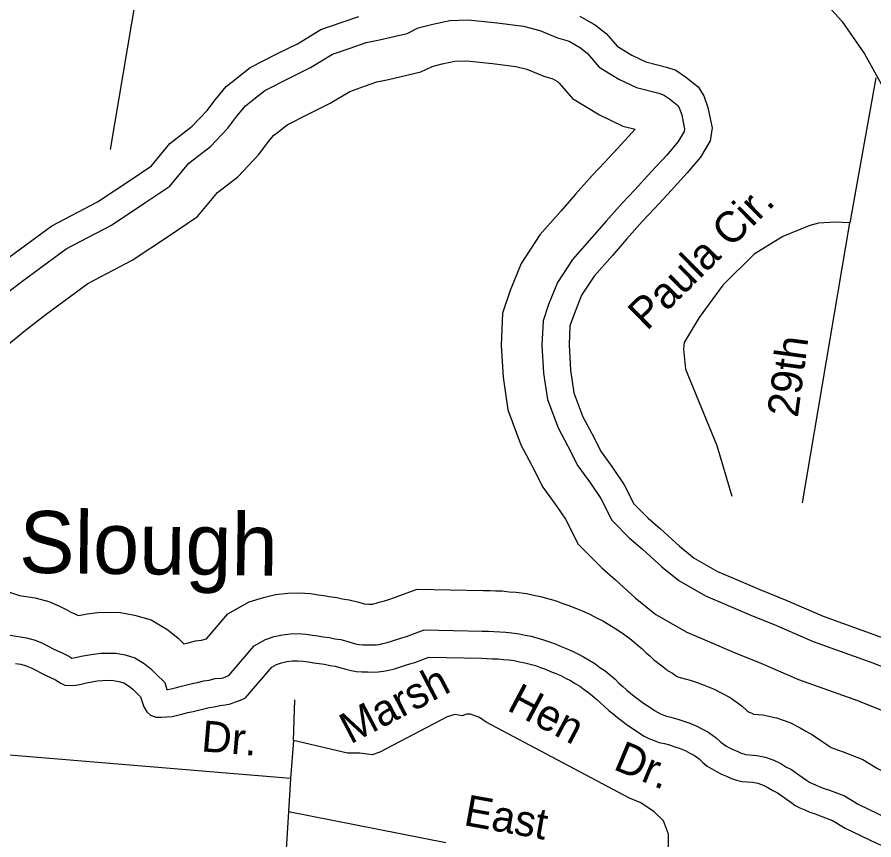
# Model space of a CAD drawing. Extents: x 2104537 to 2336408, y 34176 to 229611.
# Drawn here: x 2261335 to 2263405, y 60977 to 62964 of the extents above; entities that cross this region are included whole.
import ezdxf

# ---------------------------------------------------------------- set-up
doc = ezdxf.new("R2010")
doc.units = 0
for name, color, linetype in [('Exist Hydrographic Buffer Line', 7, 'Continuous'), ('Exist Hydrographic Creek Single Shore', 7, 'Continuous'), ('Exist Road Non-System Type 51', 7, 'Continuous'), ('Exist Road Non-System Type 51 Label', 7, 'Continuous'), ('Exist Road Secondary Type 51 Attributed', 7, 'Continuous'), ('Old_Level_32', 7, 'Continuous')]:
    doc.layers.add(name, color=color, linetype=linetype)

msp = doc.modelspace()

# ---------------------------------------------------------------- linework, layer by layer
at = {"layer": 'Exist Hydrographic Buffer Line'}
for points in [[(2261293.7, 62285.5), (2261346.4, 62325.9), (2261454, 62404.7), (2261563, 62462), (2261646.1, 62517.2), (2261704.1, 62556.2), (2261749.8, 62612), (2261802.1, 62652.1), (2261844.1, 62696.3), (2261865.5, 62724.8), (2261886.4, 62749.8), (2261903, 62763.1), (2261933.8, 62787.2), (2261993.7, 62817.9), (2262043.8, 62842.7), (2262096.6, 62874.8), (2262141.9, 62890.3), (2262178, 62902.9), (2262210.8, 62909.7), (2262276.9, 62925.2), (2262303.5, 62938.3), (2262339.4, 62947.7), (2262380.6, 62955.9), (2262424.8, 62957.7), (2262495, 62950.3), (2262558.3, 62942.4), (2262597.7, 62932.2), (2262640.6, 62914.4), (2262668.3, 62906.2), (2262695.6, 62890.3), (2262712.9, 62876.8), (2262741.4, 62843.9), (2262788.8, 62814.9), (2262831.6, 62794.2), (2262885.4, 62780.8), (2262896.4, 62777), (2262910.8, 62767.1), (2262930.7, 62751.3), (2262934.5, 62745.2), (2262940.4, 62728.7), (2262945.6, 62702.2), (2262947.2, 62694.6), (2262946.3, 62687.8), (2262932, 62664), (2262904.3, 62631.2), (2262867, 62590.4), (2262827.1, 62547.2), (2262796.8, 62514.8), (2262757.6, 62471.8), (2262723.4, 62431.7), (2262676.4, 62378.6), (2262640.1, 62323.1), (2262618.8, 62269.8), (2262605.5, 62230.7), (2262602.7, 62172.1), (2262606.8, 62104.4), (2262616.1, 62040.3), (2262642, 61971.8), (2262665.4, 61928.1), (2262689.3, 61880.2), (2262719.9, 61838.6), (2262744.7, 61801.4), (2262771.3, 61749.4), (2262814.4, 61705.8), (2262845.6, 61679), (2262892.3, 61636.2), (2262933.8, 61603.2), (2262997.5, 61566.6), (2263046.8, 61545.2), (2263103.6, 61520.8), (2263169.3, 61494.3), (2263258.3, 61456), (2263399.4, 61405.4), (2263487.5, 61370.7)], [(2261309.9, 62171.1), (2261355.1, 62208.5), (2261405.5, 62247.1), (2261506.3, 62321), (2261613.3, 62377.2), (2261700.8, 62435.3), (2261771.1, 62482.6), (2261818.8, 62540.9), (2261868.1, 62578.7), (2261919.3, 62632.6), (2261942.7, 62663.6), (2261955.6, 62679.1), (2261964.2, 62686), (2261987.1, 62703.9), (2262037.9, 62730), (2262091.3, 62756.3), (2262138.6, 62785.1), (2262174.1, 62797.3), (2262204.4, 62807.9), (2262232.1, 62813.6), (2262310.2, 62832), (2262337.9, 62845.5), (2262361.6, 62851.8), (2262392.3, 62857.9), (2262421.6, 62859.1), (2262483.7, 62852.5), (2262539.8, 62845.5), (2262566.4, 62838.6), (2262607.6, 62821.5), (2262629.1, 62815.1), (2262640.4, 62808.6), (2262644.8, 62805.1), (2262677, 62768), (2262741.5, 62728.5), (2262797.9, 62701.1), (2262828, 62693.6), (2262794.5, 62656.9), (2262755, 62614.2), (2262724.5, 62581.5), (2262683.8, 62536.9), (2262649.1, 62496.3), (2262597.9, 62438.4), (2262552.4, 62368.8), (2262526.4, 62304), (2262507.9, 62249.3), (2262504.1, 62171.4), (2262508.8, 62094.4), (2262520.2, 62015.6), (2262552.2, 61931), (2262577.9, 61882.9), (2262605, 61828.7), (2262639.2, 61782), (2262659.6, 61751.5), (2262690.6, 61691), (2262747.2, 61633.8), (2262780.3, 61605.3), (2262828.4, 61561.3), (2262878.3, 61521.5), (2262953.2, 61478.5), (2263007.8, 61454.8), (2263065.7, 61429.9), (2263131.5, 61403.4), (2263222.2, 61364.4), (2263364.7, 61313.3), (2263447.4, 61280.7)], [(2261216.9, 61576.5), (2261261.2, 61574.6), (2261276, 61573.6), (2261309.8, 61577.4), (2261340.8, 61567.1)], [(2261340.8, 61567.1), (2261378.7, 61561.6), (2261411.7, 61552.2), (2261437.6, 61541.1), (2261455, 61532.5), (2261466.7, 61526.3), (2261472.7, 61523.4), (2261482.9, 61519), (2261487.9, 61519.8), (2261504.3, 61522.9), (2261530.3, 61525.7), (2261553.6, 61526.4), (2261585.1, 61525.8), (2261618.9, 61519.2), (2261658.7, 61507.9), (2261698.8, 61484), (2261723.9, 61463.6), (2261737.6, 61450.3), (2261748, 61452.8), (2261766.4, 61457.2), (2261780.2, 61459.4), (2261792.7, 61462.3), (2261844.3, 61522.8)], [(2261844.3, 61522.8), (2261895.5, 61551.5), (2261930, 61562.6), (2261959.2, 61569.5), (2261988.8, 61572.6), (2262016.2, 61573.5), (2262043.6, 61571.6), (2262063, 61568.8), (2262075.8, 61566.9), (2262088.9, 61565), (2262107.5, 61562.2), (2262120.6, 61559.4), (2262137.2, 61556.9), (2262160.6, 61550.6), (2262173.4, 61547), (2262174.6, 61546.6), (2262175, 61546.6), (2262184.3, 61546.4), (2262193.4, 61546.3), (2262194.1, 61546.3), (2262196.2, 61546.8), (2262202.3, 61548.2), (2262210, 61550.7), (2262222.2, 61554.4), (2262235.3, 61558.6), (2262244.2, 61561.2), (2262301.6, 61582.6)], [(2262301.6, 61582.6), (2262460.5, 61579.5), (2262477.7, 61579.2), (2262490.8, 61578.3), (2262506.4, 61578), (2262523.6, 61576.3), (2262540.7, 61575.1), (2262565.3, 61571.5), (2262582.4, 61567.7), (2262599.5, 61564.3), (2262637, 61554), (2262653.6, 61547.9), (2262670.3, 61542.3), (2262687.6, 61534.9), (2262700, 61529.7), (2262718.6, 61521.7), (2262734.4, 61513.5), (2262750.2, 61505.6), (2262785.7, 61484.4), (2262800.6, 61473.3), (2262815, 61463.3), (2262845.3, 61437.9), (2262854.9, 61428.5), (2262863.8, 61421.1), (2262873.4, 61412), (2262879.1, 61407.3), (2262885.9, 61401.8), (2262895.3, 61394.8), (2262903.7, 61388.2), (2262906.5, 61386.2), (2262918, 61379.1), (2262928.1, 61372), (2262929.4, 61371.2), (2262931, 61370.4), (2262931.2, 61370.3), (2262936.6, 61369.2), (2262960.7, 61362.6), (2262977.7, 61356.5), (2262995, 61350.7), (2263018.9, 61340.5), (2263035.4, 61331.8), (2263057.5, 61320.6), (2263086.8, 61299.3), (2263098.8, 61288.1), (2263098.8, 61288.1), (2263103.7, 61285.1), (2263105.9, 61284), (2263112.8, 61281.1), (2263114.2, 61280.5), (2263136.2, 61278.4), (2263169.1, 61271.7), (2263201.4, 61259.9), (2263226.2, 61247.6), (2263240.3, 61239.4), (2263256.5, 61230.7), (2263276.6, 61217.1), (2263288.2, 61208.7), (2263298.9, 61201.3), (2263299.1, 61201.1), (2263301.8, 61200), (2263310, 61196.6), (2263316.9, 61194), (2263330.8, 61189.4), (2263377.9, 61171.2)], [(2261907.8, 61445.5), (2261935, 61460.9), (2261956.4, 61467.7), (2261975.8, 61472.3), (2261995.5, 61474.4), (2262014.4, 61475), (2262033.2, 61473.7), (2262048.8, 61471.4), (2262061.5, 61469.5), (2262074.6, 61467.6), (2262089.7, 61465.4), (2262102.8, 61462.5), (2262117.1, 61460.4), (2262134.3, 61455.7), (2262146.9, 61452.2), (2262155.5, 61449.8), (2262161.7, 61448.9), (2262170.6, 61448.2), (2262182.4, 61448), (2262193.9, 61447.8), (2262202.9, 61448.1), (2262209.3, 61448.8), (2262218.6, 61450.9), (2262228.7, 61453.3), (2262239.3, 61456.7), (2262251.5, 61460.4), (2262264.3, 61464.5), (2262275.4, 61467.8), (2262318.4, 61483.8)], [(2262318.4, 61483.8), (2262458.6, 61481.1), (2262473.4, 61480.8), (2262486.5, 61479.9), (2262500.8, 61479.6), (2262515.5, 61478.2), (2262530, 61477.2), (2262547.5, 61474.6), (2262562.2, 61471.4), (2262576.7, 61468.5), (2262606.9, 61460.1), (2262621, 61455), (2262635.1, 61450.3), (2262649.3, 61444.2), (2262661.7, 61439.1), (2262676.3, 61432.8), (2262689.7, 61425.8), (2262703, 61419.2), (2262730.8, 61402.5), (2262743, 61393.5), (2262755.2, 61385), (2262779.3, 61364.8), (2262788.9, 61355.4), (2262798.5, 61347.4), (2262808.2, 61338.3), (2262816.4, 61331.4), (2262825.3, 61324.2), (2262835.3, 61316.7), (2262845.1, 61309), (2262852.6, 61303.8), (2262863.8, 61296.9), (2262874.5, 61289.4), (2262881.8, 61285), (2262889.3, 61281.2), (2262897.6, 61277.6), (2262903.6, 61275.5), (2262913.8, 61273.4), (2262931.1, 61268.6), (2262945.5, 61263.5), (2262959.8, 61258.7), (2262976.6, 61251.5), (2262990.3, 61244.4), (2263005.9, 61236.4), (2263024, 61223.2), (2263035, 61213), (2263040.5, 61208.4), (2263047.2, 61204.2), (2263056, 61199), (2263064.1, 61194.8), (2263074.1, 61190.6), (2263083.7, 61186.4), (2263090.4, 61184.2), (2263094.9, 61183.2), (2263104.2, 61182.5), (2263121.7, 61180.9), (2263142.3, 61176.7), (2263162.6, 61169.3), (2263179.6, 61160.9), (2263192.2, 61153.5), (2263205.5, 61146.4), (2263220.2, 61136.5), (2263231.2, 61128.5), (2263241.9, 61121), (2263248.9, 61115.9), (2263253.8, 61113.5), (2263263.5, 61109.3), (2263274.2, 61104.8), (2263284.4, 61101.1), (2263297.4, 61096.8), (2263334, 61082.7)], [(2261318, 61470.9), (2261358.1, 61465.1), (2261378.7, 61459.2), (2261396.3, 61451.7), (2261410.3, 61444.8), (2261422, 61438.6), (2261431.4, 61434), (2261444.1, 61428.5), (2261459.7, 61420.4), (2261467.6, 61415.7), (2261467.6, 61415.7), (2261476.2, 61417.3), (2261490, 61420.5), (2261504.6, 61422.8), (2261518.7, 61425.5), (2261537, 61427.4), (2261554.2, 61427.9), (2261574.6, 61427.5), (2261596, 61423.4), (2261619.4, 61416.8), (2261642.2, 61403.1), (2261658.5, 61389.9), (2261670.6, 61378.2), (2261691.7, 61357), (2261696.8, 61339.7), (2261698.3, 61339.8), (2261707.2, 61341.9), (2261719.8, 61344.9), (2261732.3, 61347.9), (2261745.4, 61351), (2261758.2, 61354.1), (2261770.9, 61357), (2261785.8, 61360.7), (2261799, 61362.8), (2261813.9, 61366.2), (2261828.2, 61367.7), (2261832.6, 61368.5), (2261839.7, 61371.2), (2261846.5, 61373.8), (2261907.8, 61445.5)], [(2263377.9, 61171.2), (2263413.7, 61149.1), (2263478.8, 61117.8), (2263537.6, 61092.6), (2263565.1, 61076.3), (2263606.8, 61066.4), (2263700.4, 61055.8), (2263821.2, 61005.6), (2263875.6, 60995.9), (2263935.2, 60988.1), (2263943.5, 60987.5)], [(2263334, 61082.7), (2263366.4, 61062.6), (2263438.1, 61028.2), (2263492.8, 61004.7), (2263527.8, 60983.9), (2263589.9, 60969.3), (2263675.5, 60959.6), (2263793.3, 60910.6), (2263860.6, 60898.6), (2263925.3, 60890.2), (2263935.8, 60889.4)]]:
    msp.add_lwpolyline(points, dxfattribs=at)
at = {"layer": 'Exist Hydrographic Creek Single Shore'}
for points in [[(2261044.4, 62039.7), (2261060.5, 62077.1), (2261098.5, 62161), (2261134.7, 62219.3), (2261194.8, 62288.7), (2261252.8, 62336.8), (2261307.1, 62378.4), (2261419.2, 62460.6), (2261529.5, 62518.5), (2261609.6, 62571.7), (2261659.5, 62605.2), (2261703.8, 62659.5), (2261758.1, 62701.1), (2261793.9, 62738.8), (2261814.1, 62765.6), (2261840.3, 62796.9), (2261862.3, 62814.5), (2261898.3, 62842.7), (2261964.2, 62876.6), (2262012.2, 62900.2), (2262068.6, 62934.6), (2262120.5, 62952.3), (2262160.4, 62966.3)], [(2262694.5, 62966.9), (2262732.5, 62944.8), (2262758.3, 62924.6), (2262784.3, 62894.6), (2262820.3, 62872.6), (2262854.1, 62856.2), (2262904, 62843.7), (2262926.2, 62836.1), (2262949.8, 62819.9), (2262980.2, 62795.7), (2262993.9, 62774.1), (2263003.9, 62746), (2263009.8, 62715.4), (2263013.8, 62697.3), (2263009.5, 62665.6), (2262985.5, 62625.7), (2262953.6, 62587.9), (2262915.4, 62546), (2262875.2, 62502.5), (2262845, 62470.3), (2262806.8, 62428.3), (2262772.9, 62388.6), (2262728.7, 62338.7), (2262698.6, 62292.6), (2262680.3, 62247.1), (2262670.6, 62218.4), (2262668.4, 62172.5), (2262672.2, 62111.1), (2262680, 62056.8), (2262701.8, 61999), (2262723.7, 61958.2), (2262745.5, 61914.5), (2262773.6, 61876.2), (2262801.3, 61834.7), (2262825.1, 61788.3), (2262859.2, 61753.9), (2262889.2, 61728), (2262935, 61686.1), (2262970.8, 61657.6), (2263027, 61625.3), (2263072.8, 61605.4), (2263128.8, 61581.4), (2263194.5, 61554.9), (2263282.4, 61517.1), (2263422.5, 61466.8)], [(2261331.3, 61402.7), (2261344.4, 61400.8), (2261356.8, 61397.3), (2261368.8, 61392.1), (2261380.5, 61386.3), (2261392.2, 61380.2), (2261403.9, 61374.4), (2261415.9, 61369.2), (2261427.6, 61363.1), (2261439, 61356.3), (2261450.7, 61350.5), (2261463.5, 61349.3), (2261476.9, 61350.7), (2261489.8, 61353), (2261502.6, 61356.1), (2261515.8, 61358.1), (2261528.3, 61360.5), (2261541.4, 61361.9), (2261554.6, 61362.3), (2261567.7, 61362), (2261580.8, 61359.5), (2261593.2, 61356), (2261604.5, 61349.2), (2261614.9, 61340.8), (2261624.5, 61331.4), (2261633.5, 61322.4), (2261637.2, 61309.9), (2261640.9, 61297.7), (2261648.2, 61286), (2261657.6, 61277.7), (2261670.3, 61273.1), (2261683.4, 61272.9), (2261696.6, 61273.6), (2261709.4, 61275), (2261722.2, 61278.1), (2261735.1, 61281.1), (2261747.6, 61284.1), (2261760.5, 61287.2), (2261773.3, 61290.2), (2261786.2, 61293.2), (2261798.7, 61296.3), (2261811.5, 61298.3), (2261824.7, 61301.3), (2261837.8, 61302.7), (2261850.4, 61305.1), (2261862.9, 61309.8), (2261875.1, 61314.5), (2261886.7, 61319.8), (2261950.1, 61394.1)], [(2261950.1, 61394.1), (2261961.4, 61400.4), (2261974, 61404.4), (2261986.8, 61407.5), (2262000, 61408.9), (2262013.1, 61409.3), (2262026.2, 61408.4), (2262039.3, 61406.5), (2262052, 61404.6), (2262065.1, 61402.7), (2262077.9, 61400.8), (2262091, 61397.9), (2262103.7, 61396), (2262116.8, 61392.5), (2262129.2, 61389), (2262141.9, 61385.5), (2262154.6, 61383.6), (2262167.7, 61382.7), (2262181.2, 61382.4), (2262194.3, 61382.2), (2262207.4, 61382.6), (2262220.3, 61384), (2262233.4, 61387), (2262246.3, 61390), (2262258.8, 61394.1), (2262271, 61397.8), (2262283.6, 61401.8), (2262296.1, 61405.5), (2262329.6, 61418)], [(2262329.6, 61418), (2262457.4, 61415.5), (2262470.5, 61415.2), (2262483.6, 61414.3), (2262497, 61414.1), (2262510.1, 61412.8), (2262522.9, 61411.9), (2262535.7, 61410.1), (2262548.7, 61407.2), (2262561.5, 61404.6), (2262574.2, 61401.1), (2262586.9, 61397.6), (2262599.3, 61393.1), (2262611.7, 61388.9), (2262623.7, 61383.8), (2262636.1, 61378.6), (2262648.2, 61373.5), (2262659.8, 61367.3), (2262671.5, 61361.5), (2262682.9, 61354.7), (2262694.2, 61348), (2262704.6, 61340.2), (2262715.3, 61332.8), (2262725.3, 61324.4), (2262735.3, 61316), (2262745, 61306.6), (2262755, 61298.3), (2262764.6, 61289.2), (2262774.6, 61280.8), (2262785, 61272.4), (2262795.3, 61264.7), (2262806, 61256.3), (2262816.7, 61248.8), (2262827.7, 61242.1), (2262838.7, 61234.3), (2262850, 61227.5), (2262861.4, 61221.7), (2262873.5, 61216.6), (2262885.8, 61212.1), (2262898.6, 61209.5), (2262911.3, 61206), (2262924, 61201.5), (2262936.4, 61197.3), (2262948.4, 61192.2), (2262960.1, 61186.1), (2262971.5, 61180.3), (2262982.2, 61172.5), (2262991.8, 61163.5), (2263002.2, 61155.1), (2263012.9, 61148.3), (2263024.2, 61141.5), (2263036.2, 61135.4), (2263048.3, 61130.2), (2263060.3, 61125.1), (2263072.7, 61120.9), (2263085.4, 61118), (2263098.9, 61117.1), (2263112, 61115.9), (2263124.4, 61113.4), (2263136.8, 61108.9), (2263148.5, 61103.1), (2263160.2, 61096.3), (2263171.5, 61090.2), (2263182.5, 61082.7), (2263193.2, 61075), (2263203.9, 61067.5), (2263214.6, 61059.8), (2263225.9, 61054), (2263238, 61048.9), (2263250.3, 61043.7), (2263262.7, 61039.2), (2263275.1, 61035), (2263304.7, 61023.6)], [(2263304.7, 61023.6), (2263334.9, 61005), (2263410.9, 60968.4), (2263463, 60946.1), (2263502.9, 60922.4), (2263578.7, 60904.5), (2263658.9, 60895.4), (2263774.7, 60847.3), (2263850.6, 60833.7), (2263918.6, 60824.9), (2263930.7, 60824)]]:
    msp.add_lwpolyline(points, dxfattribs=at)
at = {"layer": 'Exist Road Non-System Type 51'}
for p, q in [((2261681.6, 63365.8), (2261559.5, 62644.9)), ((2263409.4, 62818), (2263346.2, 62467.5)), ((2263231.9, 61790.7), (2263346.2, 62467.5)), ((2262002.8, 61216.9), (2262006, 61314.9)), ((2262002.8, 61216.9), (2261995.8, 61124.9)), ((2261995.8, 61124.9), (2261207.5, 61190.5)), ((2261995.8, 61124.9), (2261990.4, 61044.9)), ((2261990.4, 61044.9), (2261967.2, 60678.6)), ((2261990.4, 61044.9), (2262370.8, 60970))]:
    msp.add_line(p, q, dxfattribs=at)
for points in [[(2263346.2, 62467.5), (2263310.5, 62469.2), (2263270.5, 62467), (2263250.3, 62460.8), (2263184.5, 62434.2), (2263115.1, 62391.6), (2263039.6, 62316.9), (2262982.3, 62238.6), (2262946.7, 62178.3), (2262945.1, 62162.3), (2262949.4, 62114.3), (2263024.9, 61929.1), (2263061.9, 61807.4)], [(2262899.4, 60874.3), (2262908.7, 60966.3), (2262908.5, 60990.2), (2262896.3, 61022.3), (2262874.1, 61044), (2262842, 61066), (2262814, 61077.7), (2262468.5, 61260.8), (2262452.3, 61272.6), (2262430.2, 61280.5), (2262420.3, 61280.4), (2262410.4, 61276.3), (2262392.5, 61279.9), (2262374.3, 61274.1), (2262211.3, 61188.6), (2262193.1, 61182.4), (2262163.3, 61186.3), (2262133.1, 61185.9), (2262002.8, 61216.9)]]:
    msp.add_lwpolyline(points, dxfattribs=at)
at = {"layer": 'Exist Road Secondary Type 51 Attributed'}
msp.add_lwpolyline([(2263208.4, 63087), (2263327.4, 62954.3), (2263381.8, 62876.1), (2263442.9, 62765.5)], dxfattribs=at)

# ---------------------------------------------------------------- texts
at = {"layer": 'Exist Road Non-System Type 51 Label'}
for s, rotation, p in [('Paula Cir.', 44.6509, (2262856.3, 62205)), ('29th', 82.3487, (2263220.7, 61995.3)), ('Marsh', 27.6576, (2262140.1, 61206.9)), ('Hen', 332.077, (2262515.6, 61291.5)), ('Dr.', 355.2394, (2261778.5, 61190.8)), ('Dr.', 337.3263, (2262772.6, 61148.3)), ('East', 349.7311, (2262411.5, 61012.7))]:
    msp.add_text(s, height=75, rotation=rotation, dxfattribs=at).set_placement(p)
at = {"layer": 'Old_Level_32'}
msp.add_text('Slough', height=150, rotation=359.3233, dxfattribs=at).set_placement((2261339.4, 61622))

doc.saveas('drawing.dxf')
